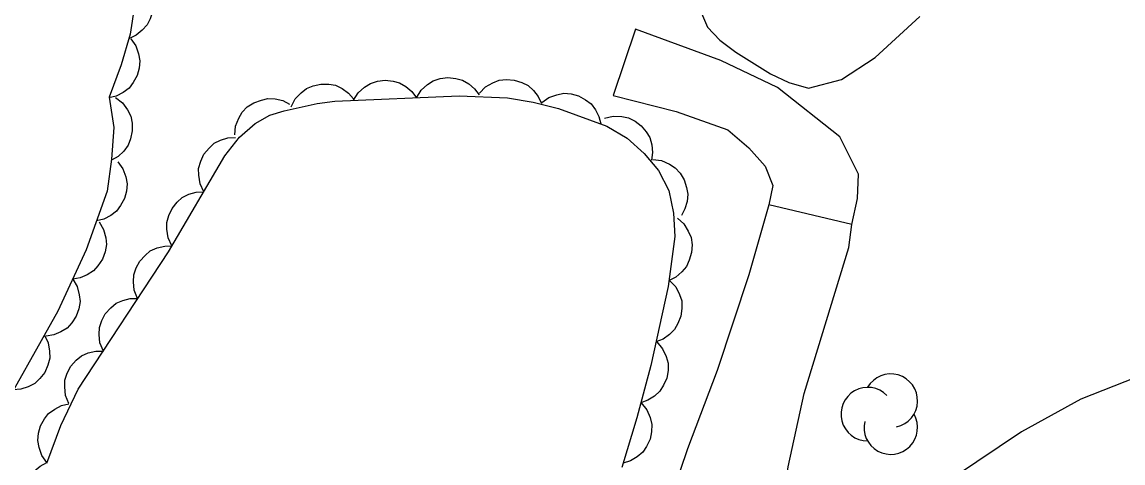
# Model space of a CAD drawing. Extents: x 282461 to 284471, y 5554090 to 5557646.
# Drawn here: x 283456 to 283508.4, y 5554791.1 to 5554812.1 of the extents above; entities that cross this region are included whole.
import ezdxf

# ---------------------------------------------------------------- set-up
doc = ezdxf.new("R2010")
doc.units = 0
for name, color, linetype in [('Niveau 19', 7, 'Continuous'), ('Niveau 2', 7, 'Continuous'), ('Niveau 21', 7, 'Continuous'), ('Niveau 44', 7, 'Continuous')]:
    doc.layers.add(name, color=color, linetype=linetype)

msp = doc.modelspace()

# ---------------------------------------------------------------- linework, layer by layer
at = {"layer": 'Niveau 19'}
msp.add_lwpolyline([(283495.48, 5554802.43), (283495.75, 5554803.66), (283495.79, 5554804.82), (283494.9, 5554806.6), (283491.93, 5554808.94), (283489.24, 5554810.23), (283485.18, 5554811.72), (283484.12, 5554808.57), (283487.12, 5554807.81), (283489.58, 5554806.93), (283490.58, 5554806.07), (283491.35, 5554805.21), (283491.71, 5554804.29), (283491.52, 5554803.36)], dxfattribs=at)
at = {"layer": 'Niveau 2'}
msp.add_lwpolyline([(283487.84, 5554813.61), (283488.61, 5554811.82), (283489.2, 5554811.19), (283489.96, 5554810.62), (283491.6, 5554809.59), (283492.48, 5554809.19), (283493.41, 5554808.91), (283494.98, 5554809.33), (283496.59, 5554810.38), (283498.72, 5554812.32)], dxfattribs=at)
at = {"layer": 'Niveau 21'}
msp.add_lwpolyline([(283508.99, 5554795.15), (283506.37, 5554794.12), (283503.55, 5554792.57), (283500.36, 5554790.43), (283497.61, 5554788.25), (283494.68, 5554787.04), (283493.38, 5554786.68), (283492.74, 5554786.61), (283492.32, 5554787.07), (283492.07, 5554788.51), (283492.44, 5554790.9), (283493.2, 5554794.39), (283495.33, 5554801.33), (283495.48, 5554802.43), (283491.52, 5554803.36), (283490.58, 5554800.03), (283489.06, 5554795.49), (283487.66, 5554791.75), (283484.11, 5554781.31), (283482.65, 5554777.8), (283481.9, 5554775.7), (283481.2, 5554774.12), (283479.81, 5554771.37), (283479.29, 5554770.58)], dxfattribs=at)
at = {"layer": 'Niveau 44'}
for points in [[(283461.55, 5554814.24), (283461.86, 5554813.95), (283462.06, 5554813.6), (283462.18, 5554813.3), (283462.22, 5554812.95), (283462.2, 5554812.58), (283462.07, 5554812.22), (283461.94, 5554811.93), (283461.7, 5554811.67), (283461.41, 5554811.44), (283461.09, 5554811.28)], [(283461.33, 5554812.83), (283461.12, 5554811.49), (283460.69, 5554810.02), (283460.12, 5554808.49), (283460.34, 5554807.04), (283460.24, 5554805.53), (283460.03, 5554804.02), (283459.03, 5554801.22), (283457.68, 5554798.3), (283454.63, 5554792.92)], [(283461.15, 5554811.26), (283461.39, 5554810.92), (283461.52, 5554810.54), (283461.59, 5554810.21), (283461.55, 5554809.86), (283461.45, 5554809.51), (283461.26, 5554809.18), (283461.07, 5554808.92), (283460.79, 5554808.71), (283460.46, 5554808.54), (283460.11, 5554808.46)], [(283471.76, 5554808.34), (283471.98, 5554808.69), (283472.28, 5554808.96), (283472.56, 5554809.14), (283472.89, 5554809.25), (283473.26, 5554809.29), (283473.64, 5554809.25), (283473.95, 5554809.17), (283474.25, 5554808.99), (283474.53, 5554808.75), (283474.75, 5554808.46)], [(283474.75, 5554808.46), (283474.97, 5554808.82), (283475.27, 5554809.09), (283475.54, 5554809.27), (283475.88, 5554809.37), (283476.24, 5554809.42), (283476.62, 5554809.37), (283476.94, 5554809.3), (283477.24, 5554809.12), (283477.52, 5554808.88), (283477.73, 5554808.59)], [(283477.75, 5554808.67), (283478.04, 5554808.97), (283478.39, 5554809.17), (283478.69, 5554809.3), (283479.04, 5554809.33), (283479.41, 5554809.3), (283479.77, 5554809.18), (283480.07, 5554809.04), (283480.32, 5554808.8), (283480.55, 5554808.51), (283480.7, 5554808.18)], [(283468.79, 5554808.03), (283468.98, 5554808.4), (283469.26, 5554808.7), (283469.51, 5554808.9), (283469.84, 5554809.03), (283470.2, 5554809.11), (283470.58, 5554809.1), (283470.9, 5554809.05), (283471.22, 5554808.9), (283471.52, 5554808.68), (283471.76, 5554808.41)], [(283457.15, 5554791.08), (283457.82, 5554792.87), (283458.65, 5554794.59), (283462.94, 5554801.13), (283465.63, 5554805.7), (283466.33, 5554806.58), (283467.08, 5554807.24), (283467.77, 5554807.63), (283468.46, 5554807.84), (283470.02, 5554808.19), (283470.87, 5554808.3), (283476.78, 5554808.55), (283479.09, 5554808.45), (283480.3, 5554808.25), (283481.51, 5554807.94), (283483.81, 5554807.11), (283484.78, 5554806.53), (283485.59, 5554805.81), (283486.28, 5554804.99), (283486.76, 5554804.04), (283486.99, 5554802.96), (283487.05, 5554801.85), (283486.74, 5554799.48), (283485.9, 5554795.72), (283485.24, 5554793.23), (283484.53, 5554790.87)], [(283460.43, 5554808.47), (283460.76, 5554808.21), (283461, 5554807.88), (283461.15, 5554807.59), (283461.22, 5554807.25), (283461.22, 5554806.88), (283461.14, 5554806.51), (283461.03, 5554806.2), (283460.82, 5554805.92), (283460.55, 5554805.67), (283460.24, 5554805.49)], [(283466.11, 5554806.69), (283466.14, 5554807.11), (283466.29, 5554807.48), (283466.45, 5554807.77), (283466.7, 5554808.02), (283467.01, 5554808.22), (283467.37, 5554808.35), (283467.68, 5554808.43), (283468.03, 5554808.41), (283468.39, 5554808.32), (283468.71, 5554808.16)], [(283480.72, 5554808.23), (283481.05, 5554808.47), (283481.44, 5554808.6), (283481.76, 5554808.67), (283482.11, 5554808.64), (283482.46, 5554808.55), (283482.79, 5554808.36), (283483.06, 5554808.17), (283483.27, 5554807.89), (283483.44, 5554807.56), (283483.53, 5554807.21)], [(283483.71, 5554807.48), (283484.11, 5554807.58), (283484.52, 5554807.56), (283484.84, 5554807.51), (283485.16, 5554807.35), (283485.45, 5554807.13), (283485.69, 5554806.83), (283485.86, 5554806.56), (283485.96, 5554806.22), (283485.99, 5554805.85), (283485.94, 5554805.49)], [(283464.63, 5554803.99), (283464.45, 5554804.37), (283464.39, 5554804.77), (283464.38, 5554805.1), (283464.48, 5554805.44), (283464.63, 5554805.77), (283464.88, 5554806.06), (283465.12, 5554806.29), (283465.43, 5554806.44), (283465.78, 5554806.55), (283466.14, 5554806.57)], [(283460.53, 5554805.41), (283460.77, 5554805.08), (283460.91, 5554804.7), (283460.98, 5554804.37), (283460.95, 5554804.02), (283460.85, 5554803.67), (283460.67, 5554803.33), (283460.48, 5554803.07), (283460.2, 5554802.86), (283459.87, 5554802.69), (283459.52, 5554802.6)], [(283486.01, 5554805.52), (283486.42, 5554805.47), (283486.79, 5554805.3), (283487.07, 5554805.13), (283487.31, 5554804.87), (283487.5, 5554804.56), (283487.61, 5554804.19), (283487.67, 5554803.87), (283487.63, 5554803.52), (283487.53, 5554803.17), (283487.36, 5554802.86)], [(283463.11, 5554801.42), (283462.93, 5554801.79), (283462.87, 5554802.2), (283462.87, 5554802.52), (283462.96, 5554802.86), (283463.12, 5554803.19), (283463.36, 5554803.49), (283463.6, 5554803.71), (283463.91, 5554803.87), (283464.27, 5554803.97), (283464.63, 5554803.99)], [(283459.64, 5554802.55), (283459.86, 5554802.19), (283459.96, 5554801.8), (283460, 5554801.47), (283459.94, 5554801.13), (283459.81, 5554800.78), (283459.59, 5554800.46), (283459.38, 5554800.22), (283459.08, 5554800.03), (283458.74, 5554799.89), (283458.39, 5554799.83)], [(283487.17, 5554802.73), (283487.48, 5554802.46), (283487.69, 5554802.11), (283487.82, 5554801.81), (283487.87, 5554801.46), (283487.85, 5554801.09), (283487.74, 5554800.73), (283487.61, 5554800.43), (283487.38, 5554800.17), (283487.1, 5554799.93), (283486.78, 5554799.77)], [(283461.48, 5554798.91), (283461.32, 5554799.3), (283461.28, 5554799.7), (283461.29, 5554800.03), (283461.41, 5554800.36), (283461.58, 5554800.68), (283461.84, 5554800.96), (283462.08, 5554801.18), (283462.41, 5554801.32), (283462.77, 5554801.4), (283463.12, 5554801.41)], [(283458.39, 5554799.83), (283458.6, 5554799.48), (283458.7, 5554799.08), (283458.74, 5554798.76), (283458.68, 5554798.41), (283458.56, 5554798.07), (283458.34, 5554797.75), (283458.13, 5554797.5), (283457.83, 5554797.32), (283457.49, 5554797.18), (283457.13, 5554797.12)], [(283486.8, 5554799.76), (283487.09, 5554799.46), (283487.27, 5554799.1), (283487.38, 5554798.79), (283487.39, 5554798.44), (283487.34, 5554798.07), (283487.2, 5554797.72), (283487.04, 5554797.43), (283486.79, 5554797.19), (283486.49, 5554796.98), (283486.15, 5554796.85)], [(283459.85, 5554796.41), (283459.68, 5554796.8), (283459.64, 5554797.2), (283459.66, 5554797.53), (283459.77, 5554797.86), (283459.94, 5554798.18), (283460.2, 5554798.46), (283460.45, 5554798.68), (283460.77, 5554798.82), (283461.13, 5554798.91), (283461.48, 5554798.91)], [(283457.04, 5554797.17), (283457.22, 5554796.8), (283457.29, 5554796.4), (283457.3, 5554796.07), (283457.21, 5554795.73), (283457.06, 5554795.39), (283456.82, 5554795.1), (283456.59, 5554794.87), (283456.27, 5554794.71), (283455.92, 5554794.6), (283455.56, 5554794.57)], [(283486.2, 5554796.84), (283486.47, 5554796.52), (283486.64, 5554796.15), (283486.73, 5554795.84), (283486.73, 5554795.49), (283486.67, 5554795.12), (283486.51, 5554794.78), (283486.34, 5554794.5), (283486.08, 5554794.26), (283485.77, 5554794.07), (283485.43, 5554793.95)], [(283458.21, 5554793.91), (283458.05, 5554794.3), (283458.01, 5554794.7), (283458.02, 5554795.03), (283458.13, 5554795.36), (283458.3, 5554795.69), (283458.56, 5554795.97), (283458.81, 5554796.18), (283459.13, 5554796.32), (283459.49, 5554796.41), (283459.85, 5554796.41)], [(283457.16, 5554791.1), (283456.92, 5554791.44), (283456.79, 5554791.82), (283456.73, 5554792.15), (283456.76, 5554792.5), (283456.86, 5554792.85), (283457.05, 5554793.18), (283457.24, 5554793.44), (283457.53, 5554793.65), (283457.86, 5554793.82), (283458.21, 5554793.9)], [(283485.45, 5554793.94), (283485.72, 5554793.62), (283485.87, 5554793.24), (283485.95, 5554792.92), (283485.94, 5554792.57), (283485.87, 5554792.21), (283485.7, 5554791.87), (283485.52, 5554791.6), (283485.25, 5554791.37), (283484.94, 5554791.19), (283484.59, 5554791.08)], [(283456.86, 5554788.13), (283456.54, 5554788.39), (283456.31, 5554788.73), (283456.17, 5554789.03), (283456.12, 5554789.38), (283456.12, 5554789.74), (283456.22, 5554790.11), (283456.34, 5554790.41), (283456.56, 5554790.69), (283456.84, 5554790.93), (283457.15, 5554791.1)]]:
    msp.add_lwpolyline(points, dxfattribs=at)
for centre, start, end in [((283497.329, 5554794.045), 282.2692, 149.7263), ((283496.233, 5554793.407), 44.1154, 269.804), ((283497.329, 5554792.77), 166.9369, 29.6212)]:
    msp.add_arc(centre, 1.275, start, end, dxfattribs=at)

doc.saveas('drawing.dxf')
